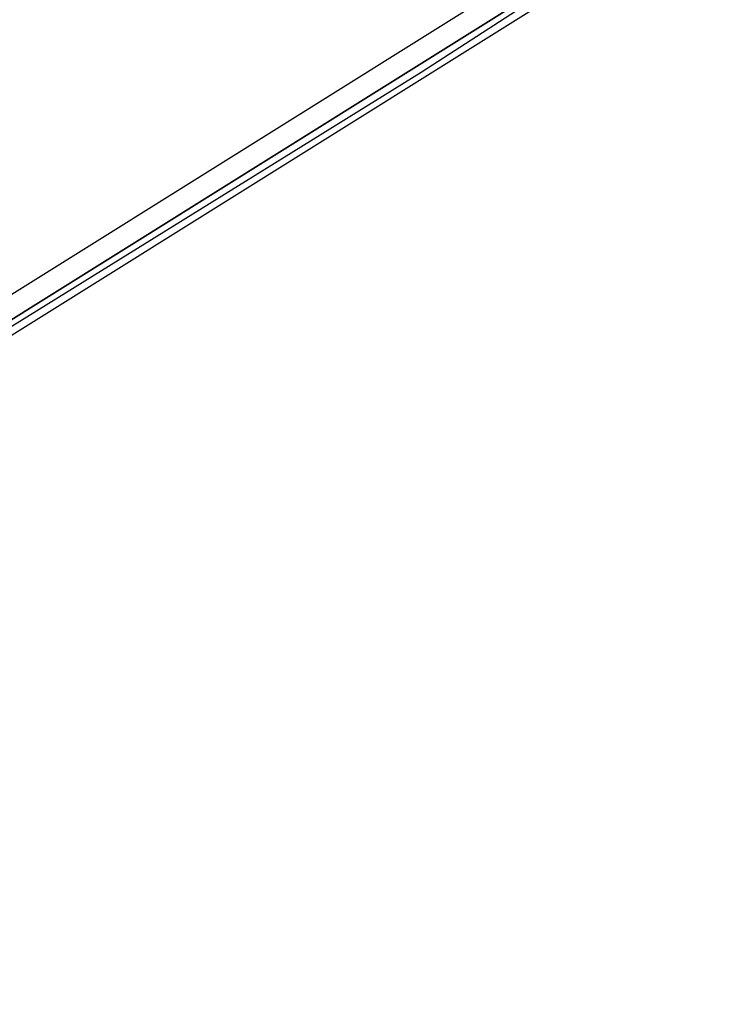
# Model space of a CAD drawing. Header units: feet. Extents: x -79 to 198, y -22 to 181.
# Tile 280 of 656: x 110.372 to 111.353, y 28.073 to 29.451. Entities that reach past the tile are written whole.
import ezdxf

# ---------------------------------------------------------------- set-up
doc = ezdxf.new("R2010")
doc.units = ezdxf.units.FT
doc.layers.add('A-LINEA', color=7, linetype='CONTINUOUS')

msp = doc.modelspace()

# ---------------------------------------------------------------- linework, layer by layer
at = {"layer": 'A-LINEA'}
for points in [[(103.4533, 25.1244), (105.36, 26.1111), (107.24, 27.1511), (109.1067, 28.2444), (110.9333, 29.3778), (112.7467, 30.5511), (114.52, 31.7644), (116.2667, 33.0311), (117.9733, 34.3244), (119.6533, 35.6711), (121.3067, 37.0578)], [(103.4533, 25.1244), (105.36, 26.1111), (107.24, 27.1511), (109.1067, 28.2444), (110.9333, 29.3778), (112.7467, 30.5511), (114.52, 31.7644), (116.2667, 33.0311), (117.9733, 34.3244), (119.6533, 35.6711), (121.3067, 37.0578)], [(110.04, 28.8311), (113.3867, 30.9244), (113.3867, 30.9378), (113.3733, 30.9511), (110.0267, 28.8578), (110.0267, 28.8444), (110.04, 28.8311)], [(110.04, 28.8311), (113.3867, 30.9244), (113.3867, 30.9378), (113.3733, 30.9511), (110.0267, 28.8578), (110.0267, 28.8444), (110.04, 28.8311)], [(110.0533, 28.8178), (113.4, 30.9111), (113.3867, 30.9244), (110.04, 28.8311), (110.0533, 28.8178)], [(110.0533, 28.8178), (113.4, 30.9111), (113.3867, 30.9244), (110.04, 28.8311), (110.0533, 28.8178)]]:
    msp.add_lwpolyline(points, dxfattribs=at)

doc.saveas('drawing.dxf')
